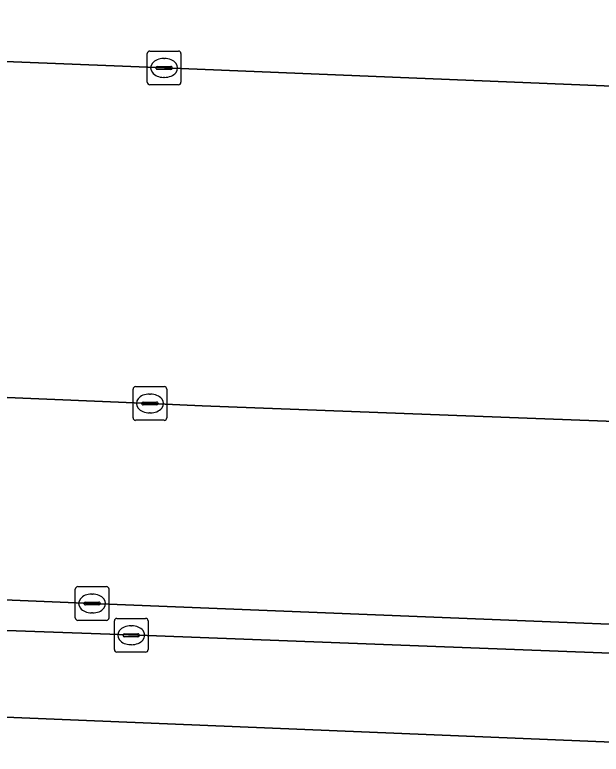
# Model space of a CAD drawing. Extents: x 160888 to 161385, y 386490 to 386908.
# Drawn here: x 161282.81 to 161300.21, y 386584.72 to 386606.66 of the extents above; entities that cross this region are included whole.
import ezdxf

# ---------------------------------------------------------------- set-up
doc = ezdxf.new("R2010")
doc.units = 0
for name, color, linetype in [('IMGEO_Fietspad_gesloten', 7, 'Continuous'), ('IMGEO_Kolk', 7, 'Continuous'), ('IMGEO_Parkeervlak_open', 7, 'Continuous'), ('IMGEO_Rijbaan_lokaal_open', 7, 'Continuous'), ('IMGEO_Voetpad_open', 7, 'Continuous')]:
    doc.layers.add(name, color=color, linetype=linetype)

msp = doc.modelspace()

# ---------------------------------------------------------------- linework, layer by layer
at = {"layer": 'IMGEO_Fietspad_gesloten'}
msp.add_lwpolyline([(161314.685, 386587.006), (161314.693, 386587.03), (161314.741, 386587.177), (161287.009, 386588.236), (161268.963, 386588.871), (161268.851, 386586.379), (161314.691, 386584.489), (161334.635, 386583.706)], dxfattribs=at)
at = {"layer": 'IMGEO_Kolk'}
for p, q in [((161286.738, 386604.657), (161286.738, 386605.509)), ((161286.813, 386605.583), (161287.665, 386605.583)), ((161287.739, 386605.509), (161287.739, 386604.657)), ((161287.226, 386605.363), (161287.251, 386605.363)), ((161286.997, 386605.077), (161286.997, 386605.089)), ((161287.04, 386605.126), (161287.438, 386605.126)), ((161287.481, 386605.089), (161287.481, 386605.077)), ((161287.435, 386605.04), (161287.037, 386605.04)), ((161287.249, 386604.803), (161287.224, 386604.803)), ((161287.665, 386604.583), (161286.813, 386604.583)), ((161286.392, 386595.627), (161287.244, 386595.627)), ((161286.317, 386594.701), (161286.317, 386595.553)), ((161286.805, 386595.407), (161286.83, 386595.407)), ((161287.318, 386595.553), (161287.318, 386594.701)), ((161286.576, 386595.121), (161286.576, 386595.133)), ((161287.014, 386595.084), (161286.616, 386595.084)), ((161286.619, 386595.17), (161287.017, 386595.17)), ((161287.06, 386595.133), (161287.06, 386595.121)), ((161286.828, 386594.847), (161286.803, 386594.847)), ((161287.244, 386594.627), (161286.392, 386594.627)), ((161284.602, 386588.766), (161284.602, 386589.618)), ((161284.677, 386589.692), (161285.529, 386589.692)), ((161285.603, 386589.618), (161285.603, 386588.766)), ((161285.09, 386589.472), (161285.115, 386589.472)), ((161284.861, 386589.186), (161284.861, 386589.198)), ((161285.299, 386589.149), (161284.901, 386589.149)), ((161284.904, 386589.235), (161285.302, 386589.235)), ((161285.345, 386589.198), (161285.345, 386589.186)), ((161285.113, 386588.912), (161285.088, 386588.912)), ((161285.529, 386588.692), (161284.677, 386588.692)), ((161285.762, 386587.824), (161285.762, 386588.676)), ((161285.837, 386588.75), (161286.689, 386588.75)), ((161286.763, 386588.676), (161286.763, 386587.824)), ((161286.25, 386588.53), (161286.275, 386588.53)), ((161286.021, 386588.244), (161286.021, 386588.256)), ((161286.459, 386588.207), (161286.061, 386588.207)), ((161286.064, 386588.293), (161286.462, 386588.293)), ((161286.505, 386588.256), (161286.505, 386588.244)), ((161286.273, 386587.97), (161286.248, 386587.97)), ((161286.689, 386587.75), (161285.837, 386587.75))]:
    msp.add_line(p, q, dxfattribs=at)
for points in [[(161286.738, 386604.657), (161286.738, 386605.509)], [(161286.813, 386605.583), (161287.665, 386605.583)], [(161287.739, 386605.509), (161287.739, 386604.657)], [(161287.665, 386604.583), (161286.813, 386604.583)], [(161286.392, 386595.627), (161287.244, 386595.627)], [(161286.317, 386594.701), (161286.317, 386595.553)], [(161287.318, 386595.553), (161287.318, 386594.701)], [(161287.244, 386594.627), (161286.392, 386594.627)], [(161284.602, 386588.766), (161284.602, 386589.618)], [(161284.677, 386589.692), (161285.529, 386589.692)], [(161285.603, 386589.618), (161285.603, 386588.766)], [(161285.529, 386588.692), (161284.677, 386588.692)], [(161285.762, 386587.824), (161285.762, 386588.676)], [(161285.837, 386588.75), (161286.689, 386588.75)], [(161286.763, 386588.676), (161286.763, 386587.824)], [(161286.689, 386587.75), (161285.837, 386587.75)]]:
    msp.add_lwpolyline(points, dxfattribs=at)
for centre, radius, start, end in [((161286.815, 386605.507), 0.0765, 91.552, 178.448), ((161286.815, 386605.507), 0.0765, 91.552, 178.448), ((161287.663, 386605.507), 0.0765, 1.552, 88.448), ((161287.663, 386605.507), 0.0765, 1.552, 88.448), ((161287.037, 386605.086), 0.0403, 85.8775, 175.7526), ((161287.034, 386605.076), 0.0366, 178.938, 274.7102), ((161287.438, 386605.083), 0.043, 264.8664, 352.4533), ((161287.442, 386605.088), 0.0386, 1.7309, 96.639), ((161286.815, 386604.659), 0.0765, 181.552, 268.448), ((161286.815, 386604.659), 0.0765, 181.552, 268.448), ((161287.663, 386604.659), 0.0765, 271.552, 358.448), ((161287.663, 386604.659), 0.0765, 271.552, 358.448), ((161286.394, 386595.551), 0.0765, 91.552, 178.448), ((161286.394, 386595.551), 0.0765, 91.552, 178.448), ((161287.242, 386595.551), 0.0765, 1.552, 88.448), ((161287.242, 386595.551), 0.0765, 1.552, 88.448), ((161286.616, 386595.13), 0.0403, 85.8775, 175.7526), ((161286.613, 386595.12), 0.0366, 178.938, 274.7102), ((161287.017, 386595.127), 0.043, 264.8664, 352.4533), ((161287.021, 386595.132), 0.0386, 1.7309, 96.639), ((161286.394, 386594.703), 0.0765, 181.552, 268.448), ((161286.394, 386594.703), 0.0765, 181.552, 268.448), ((161287.242, 386594.703), 0.0765, 271.552, 358.448), ((161287.242, 386594.703), 0.0765, 271.552, 358.448), ((161284.679, 386589.616), 0.0765, 91.552, 178.448), ((161284.679, 386589.616), 0.0765, 91.552, 178.448), ((161285.527, 386589.616), 0.0765, 1.552, 88.448), ((161285.527, 386589.616), 0.0765, 1.552, 88.448), ((161284.901, 386589.195), 0.0403, 85.8775, 175.7526), ((161284.898, 386589.185), 0.0366, 178.938, 274.7102), ((161285.302, 386589.192), 0.043, 264.8664, 352.4533), ((161285.306, 386589.197), 0.0386, 1.7309, 96.639), ((161284.679, 386588.768), 0.0765, 181.552, 268.448), ((161284.679, 386588.768), 0.0765, 181.552, 268.448), ((161285.527, 386588.768), 0.0765, 271.552, 358.448), ((161285.527, 386588.768), 0.0765, 271.552, 358.448), ((161285.839, 386588.674), 0.0765, 91.552, 178.448), ((161285.839, 386588.674), 0.0765, 91.552, 178.448), ((161286.687, 386588.674), 0.0765, 1.552, 88.448), ((161286.687, 386588.674), 0.0765, 1.552, 88.448), ((161286.061, 386588.253), 0.0403, 85.8775, 175.7526), ((161286.058, 386588.243), 0.0366, 178.938, 274.7102), ((161286.462, 386588.25), 0.043, 264.8664, 352.4533), ((161286.466, 386588.255), 0.0386, 1.7309, 96.639), ((161285.839, 386587.826), 0.0765, 181.552, 268.448), ((161285.839, 386587.826), 0.0765, 181.552, 268.448), ((161286.687, 386587.826), 0.0765, 271.552, 358.448), ((161286.687, 386587.826), 0.0765, 271.552, 358.448)]:
    msp.add_arc(centre, radius, start, end, dxfattribs=at)
for centre, major_axis, ratio, start_param, end_param in [((161287.225, 386605.083), (-0.387, 0.002), 0.722429, 4.712389, 7.853982), ((161287.25, 386605.083), (-0.39, 0.002), 0.717154, 1.570796, 4.712389), ((161286.804, 386595.127), (-0.387, 0.002), 0.722429, 4.712389, 7.853982), ((161286.829, 386595.127), (-0.39, 0.002), 0.717154, 1.570796, 4.712389), ((161285.089, 386589.192), (-0.387, 0.002), 0.722429, 4.712389, 7.853982), ((161285.114, 386589.192), (-0.39, 0.002), 0.717154, 1.570796, 4.712389), ((161286.249, 386588.25), (-0.387, 0.002), 0.722429, 4.712389, 7.853982), ((161286.274, 386588.25), (-0.39, 0.002), 0.717154, 1.570796, 4.712389)]:
    msp.add_ellipse(centre, major_axis=major_axis, ratio=ratio, start_param=start_param, end_param=end_param, dxfattribs=at)
at = {"layer": 'IMGEO_Parkeervlak_open'}
for points in [[(161325.188, 386603.53), (161287.255, 386605.082), (161277.281, 386605.481)], [(161270.947, 386600.361), (161270.715, 386595.781), (161273.13, 386595.698), (161286.828, 386595.127), (161288.37, 386595.061), (161305.31, 386594.411), (161320.13, 386593.687)]]:
    msp.add_lwpolyline(points, dxfattribs=at)
at = {"layer": 'IMGEO_Rijbaan_lokaal_open'}
for points in [[(161328.011, 386609.395), (161327.767, 386609.413), (161305.963, 386610.362), (161288.768, 386611), (161271.059, 386611.743), (161268.784, 386611.856), (161266.336, 386611.977), (161266.084, 386605.945), (161270.092, 386605.796), (161270.334, 386605.784), (161276.984, 386605.493), (161277.281, 386605.481), (161287.255, 386605.082), (161325.188, 386603.53), (161325.478, 386603.521)], [(161323.169, 386593.632), (161320.13, 386593.687), (161305.31, 386594.411), (161288.37, 386595.061), (161286.828, 386595.127), (161273.13, 386595.698), (161270.715, 386595.781), (161270.396, 386589.777), (161273.704, 386589.665), (161285.106, 386589.192), (161314.788, 386588.004), (161314.764, 386587.586), (161325.57, 386587.079)]]:
    msp.add_lwpolyline(points, dxfattribs=at)
at = {"layer": 'IMGEO_Voetpad_open'}
for points in [[(161260.57, 386583.97), (161268.72, 386583.63), (161268.731, 386583.909), (161268.851, 386586.379), (161268.011, 386586.406), (161268.143, 386589.015), (161268.968, 386588.986), (161268.963, 386588.871), (161287.009, 386588.236), (161314.741, 386587.177), (161314.764, 386587.586), (161314.788, 386588.004), (161285.106, 386589.192), (161273.704, 386589.665), (161270.396, 386589.777), (161269.673, 386589.799), (161269.951, 386595.82), (161265.648, 386595.988), (161264.897, 386596.002)], [(161334.635, 386583.706), (161314.691, 386584.489), (161268.851, 386586.379), (161268.731, 386583.909), (161314.673, 386582.068), (161327.059, 386581.555), (161333.803, 386581.275), (161333.106, 386575.479), (161334.885, 386575.286)]]:
    msp.add_lwpolyline(points, dxfattribs=at)

doc.saveas('drawing.dxf')
